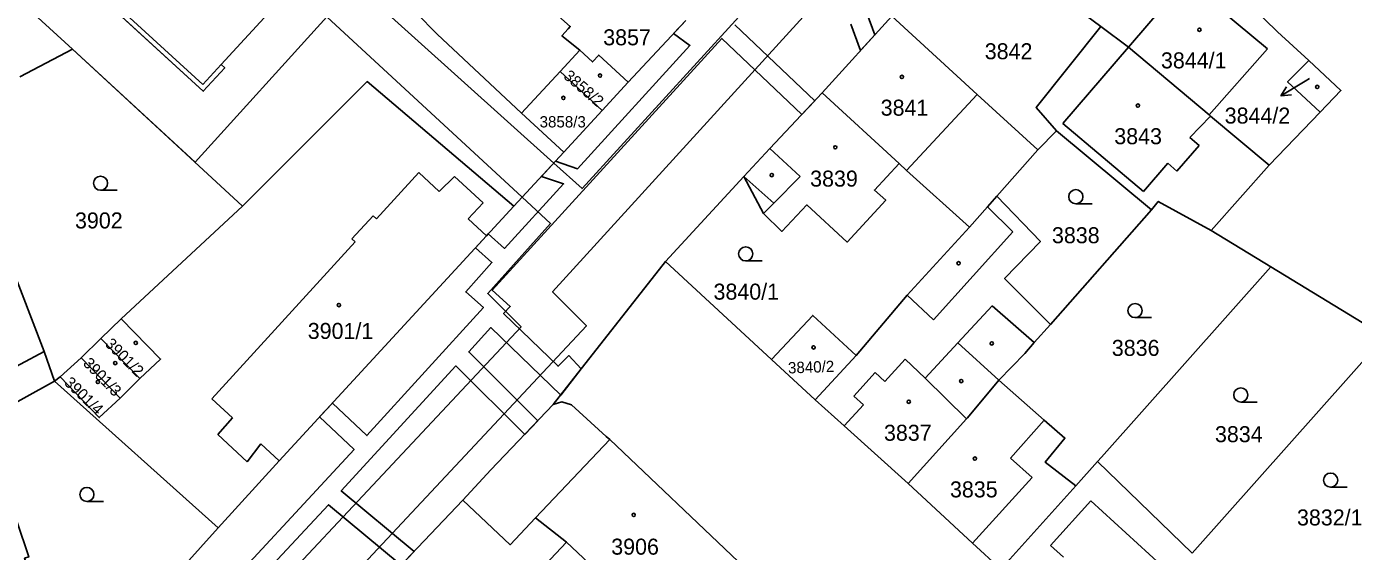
# Model space of a CAD drawing. Extents: x -756746 to -753363, y -1166406 to -1161727.
# Drawn here: x -756300.9 to -756160.2, y -1165463.3 to -1165407.6 of the extents above; entities that cross this region are included whole.
import ezdxf

# ---------------------------------------------------------------- set-up
doc = ezdxf.new("R2010")
doc.units = 0
for name, color, linetype in [('Hranice parcel', 7, 'Continuous'), ('Parcelní čísla', 7, 'Continuous'), ('Pop  PČ popisy', 7, 'Continuous'), ('Vnitřní kresba', 7, 'Continuous'), ('Věcná břemena k části', 7, 'Continuous'), ('Značky budov', 7, 'Continuous'), ('Značky kultur', 7, 'Continuous')]:
    doc.layers.add(name, color=color, linetype=linetype)

msp = doc.modelspace()

# ---------------------------------------------------------------- linework, layer by layer
at = {"layer": 'Hranice parcel'}
for p, q in [((-756231.02, -1165406.95), (-756237.11, -1165413.52)), ((-756209.16, -1165406.51), (-756216.53, -1165414.62)), ((-756184.06, -1165409.78), (-756186.97, -1165407.6)), ((-756244.34, -1165412.38), (-756242.26, -1165410.12)), ((-756248.44, -1165416.81), (-756244.34, -1165412.38)), ((-756244.34, -1165412.38), (-756239.87, -1165416.51)), ((-756237.11, -1165413.52), (-756239.87, -1165416.51)), ((-756208.38, -1165422.14), (-756216.53, -1165414.62)), ((-756299.08, -1165442.08), (-756308.79, -1165416.8)), ((-756248.44, -1165416.81), (-756243.96, -1165420.95)), ((-756239.87, -1165416.51), (-756243.96, -1165420.95)), ((-756163.72, -1165416.69), (-756169.14, -1165422.32)), ((-756191.7, -1165418.68), (-756193.68, -1165420.67)), ((-756181.61, -1165427.05), (-756191.7, -1165418.68)), ((-756243.96, -1165420.95), (-756249.26, -1165426.68)), ((-756193.68, -1165420.67), (-756198.03, -1165425.61)), ((-756169.14, -1165422.32), (-756175.29, -1165429.25)), ((-756224.84, -1165423.52), (-756233.16, -1165432.53)), ((-756278.02, -1165426.67), (-756290.9, -1165438.63)), ((-756181.61, -1165427.05), (-756192.33, -1165439.21)), ((-756175.29, -1165429.25), (-756168.96, -1165433.12)), ((-756233.16, -1165432.53), (-756245.07, -1165447.73)), ((-756221.91, -1165442.94), (-756233.16, -1165432.53)), ((-756168.96, -1165433.12), (-756156.87, -1165440.49)), ((-756290.9, -1165438.63), (-756293.05, -1165440.72)), ((-756293.05, -1165440.72), (-756295.15, -1165442.75)), ((-756293.05, -1165440.72), (-756288.91, -1165444.96)), ((-756156.87, -1165440.49), (-756177.31, -1165463.51)), ((-756330.38, -1165458.9), (-756299.08, -1165442.08)), ((-756299.08, -1165442.08), (-756297.96, -1165445.26)), ((-756295.15, -1165442.75), (-756297.38, -1165444.78)), ((-756295.15, -1165442.75), (-756291.02, -1165447.04)), ((-756217.29, -1165447.22), (-756221.91, -1165442.94)), ((-756212.94, -1165442.52), (-756217.29, -1165447.22)), ((-756297.38, -1165444.78), (-756297.96, -1165445.26)), ((-756288.91, -1165444.96), (-756291.02, -1165447.04)), ((-756297.96, -1165445.26), (-756280.63, -1165460.82)), ((-756187.33, -1165453.77), (-756189.65, -1165456.36)), ((-756177.31, -1165463.51), (-756187.33, -1165453.77)), ((-756189.65, -1165456.36), (-756197.59, -1165465.21)), ((-756267.54, -1165471.4), (-756254.65, -1165457.89))]:
    msp.add_line(p, q, dxfattribs=at)
for points in [[(-756292.36, -1165379.08), (-756296.34, -1165375.44), (-756296.26, -1165375.35), (-756297.16, -1165374.52), (-756297.24, -1165374.61), (-756301.27, -1165370.91), (-756314.26, -1165385.08), (-756282.2, -1165414.47), (-756279.92, -1165411.97), (-756280.28, -1165411.63), (-756269.92, -1165400.33), (-756269.58, -1165399.96), (-756287.15, -1165383.86), (-756288, -1165383.08), (-756289.42, -1165381.78)], [(-756257.78, -1165382.44), (-756266.83, -1165392.23), (-756263.32, -1165400.8), (-756261.62, -1165403.78), (-756259.62, -1165406.13), (-756257.39, -1165408.42), (-756248.44, -1165416.81)], [(-756184.06, -1165409.78), (-756178.02, -1165402.72), (-756193.18, -1165389.33)], [(-756245.17, -1165394.17), (-756246.94, -1165396), (-756251.09, -1165400.61), (-756243.26, -1165407.59), (-756243.48, -1165407.83), (-756244.15, -1165408.57), (-756242.26, -1165410.12)], [(-756186.97, -1165407.6), (-756191.71, -1165404.07), (-756200.13, -1165396.69)], [(-756172.28, -1165404.2), (-756168.24, -1165408.15), (-756164.94, -1165411.22)], [(-756193.68, -1165420.67), (-756200.1, -1165414.8), (-756209.16, -1165406.51)], [(-756191.7, -1165418.68), (-756193.84, -1165416.19), (-756186.97, -1165407.6)], [(-756278.02, -1165426.67), (-756296.07, -1165409.99), (-756301.64, -1165412.92)], [(-756169.14, -1165422.32), (-756175.34, -1165417.1), (-756175.49, -1165416.97), (-756184.06, -1165409.78)], [(-756242.26, -1165410.12), (-756240.92, -1165411.36), (-756240.24, -1165410.63), (-756237.11, -1165413.52)], [(-756163.72, -1165416.69), (-756167.18, -1165413.45), (-756164.94, -1165411.22)], [(-756164.94, -1165411.22), (-756161.52, -1165414.4), (-756163.72, -1165416.69)], [(-756278.02, -1165426.67), (-756264.8, -1165413.44), (-756249.26, -1165426.68)], [(-756216.53, -1165414.62), (-756222.08, -1165420.54), (-756224.84, -1165423.52)], [(-756224.84, -1165423.52), (-756222.76, -1165427.44), (-756220.81, -1165429.34), (-756218.16, -1165426.54), (-756213.9, -1165430.47), (-756209.8, -1165426.04), (-756211, -1165424.95), (-756208.38, -1165422.14)], [(-756200.93, -1165428.91), (-756207.59, -1165422.87), (-756208.38, -1165422.14)], [(-756280.63, -1165460.82), (-756274.13, -1165453.69), (-756252.16, -1165429.81), (-756249.26, -1165426.68)], [(-756198.03, -1165425.61), (-756199.01, -1165426.73), (-756200.93, -1165428.91)], [(-756192.33, -1165439.21), (-756196.5, -1165435.04), (-756197.2, -1165434.34), (-756193.39, -1165430.43), (-756198.03, -1165425.61)], [(-756175.29, -1165429.25), (-756180.9, -1165426.17), (-756181.61, -1165427.05)], [(-756200.93, -1165428.91), (-756207.53, -1165436.11), (-756212.94, -1165442.52)], [(-756168.96, -1165433.12), (-756186.93, -1165453.32), (-756187.33, -1165453.77)], [(-756290.9, -1165438.63), (-756286.73, -1165442.89), (-756288.91, -1165444.96)], [(-756221.91, -1165442.94), (-756217.55, -1165438.26), (-756212.94, -1165442.52)], [(-756192.33, -1165439.21), (-756194.05, -1165441.15), (-756195.04, -1165442.29), (-756197.81, -1165445.15)], [(-756291.02, -1165447.04), (-756293.22, -1165449.1), (-756297.38, -1165444.78)], [(-756197.81, -1165445.15), (-756201.13, -1165449.12), (-756201.25, -1165449.25), (-756207.43, -1165456.11)], [(-756189.65, -1165456.36), (-756192.9, -1165453.83), (-756190.79, -1165451.29), (-756193.01, -1165449.4), (-756197.81, -1165445.15)], [(-756297.96, -1165445.26), (-756325.31, -1165460.39), (-756325.06, -1165461.04), (-756328.99, -1165462.54)], [(-756254.65, -1165457.89), (-756251.7, -1165454.67), (-756245.07, -1165447.73)], [(-756245.07, -1165447.73), (-756244.17, -1165447.42), (-756243.12, -1165447.75), (-756239.44, -1165451.1), (-756239.07, -1165451.44), (-756225.44, -1165464.38)], [(-756207.43, -1165456.11), (-756214.22, -1165449.98), (-756217.29, -1165447.22)], [(-756313.27, -1165456.32), (-756319.84, -1165458.49), (-756314.73, -1165473.97), (-756309.24, -1165472.23), (-756308.93, -1165473.19), (-756304.71, -1165471.71), (-756305.02, -1165470.76), (-756299.52, -1165468.96), (-756301.14, -1165464.04), (-756300.71, -1165463.9), (-756301.96, -1165460.11), (-756302.39, -1165460.25), (-756304.05, -1165455.21), (-756309.72, -1165457.08), (-756310.25, -1165455.48), (-756313.22, -1165456.46), (-756313.27, -1165456.32)], [(-756197.59, -1165465.21), (-756200.6, -1165462.43), (-756207.43, -1165456.11)], [(-756254.65, -1165457.89), (-756249.64, -1165462.6), (-756246.95, -1165459.76), (-756243.66, -1165462.34), (-756233.01, -1165472.33), (-756225.44, -1165464.38)], [(-756280.63, -1165460.82), (-756308.17, -1165491.45), (-756318.74, -1165489.37)]]:
    msp.add_lwpolyline(points, dxfattribs=at)
at = {"layer": 'Pop  PČ popisy'}
for p, q in [((-756165.31, -1165413.4), (-756167.88, -1165414.95)), ((-756167.88, -1165414.95), (-756167.28, -1165414)), ((-756164.84, -1165413.11), (-756165.31, -1165413.4)), ((-756167.88, -1165414.95), (-756166.77, -1165414.86))]:
    msp.add_line(p, q, dxfattribs=at)
at = {"layer": 'Vnitřní kresba'}
for p, q in [((-756282.23, -1165413.76), (-756313.52, -1165385.06)), ((-756178.02, -1165402.72), (-756169.32, -1165409.97)), ((-756184.06, -1165409.78), (-756191, -1165417.9)), ((-756169.32, -1165409.97), (-756175.49, -1165416.97)), ((-756280.28, -1165411.63), (-756282.23, -1165413.76)), ((-756207.59, -1165422.87), (-756200.1, -1165414.8)), ((-756191, -1165417.9), (-756182.45, -1165425.1)), ((-756177.56, -1165419.39), (-756175.34, -1165417.1)), ((-756176.56, -1165420.24), (-756177.56, -1165419.39)), ((-756222.08, -1165420.54), (-756218.87, -1165423.52)), ((-756178.92, -1165422.94), (-756176.56, -1165420.24)), ((-756182.45, -1165425.1), (-756179.89, -1165422.11)), ((-756179.89, -1165422.11), (-756178.92, -1165422.94)), ((-756263.83, -1165428.02), (-756259.33, -1165423.09)), ((-756259.33, -1165423.09), (-756257.16, -1165425.12)), ((-756257.16, -1165425.12), (-756255.53, -1165423.52)), ((-756255.53, -1165423.52), (-756252.5, -1165426.3)), ((-756221.68, -1165426.34), (-756224.84, -1165423.52)), ((-756218.87, -1165423.52), (-756221.68, -1165426.34)), ((-756252.5, -1165426.3), (-756254.08, -1165428.01)), ((-756221.68, -1165426.34), (-756222.76, -1165427.44)), ((-756199.01, -1165426.73), (-756196.31, -1165429.39)), ((-756266.42, -1165430.15), (-756264.18, -1165427.7)), ((-756264.18, -1165427.7), (-756263.83, -1165428.02)), ((-756254.08, -1165428.01), (-756252.16, -1165429.81)), ((-756196.31, -1165429.39), (-756204.73, -1165438.74)), ((-756281.3, -1165447.13), (-756266.07, -1165430.46)), ((-756266.07, -1165430.46), (-756266.42, -1165430.15)), ((-756204.73, -1165438.74), (-756207.53, -1165436.11)), ((-756202.14, -1165441.18), (-756198.52, -1165437.24)), ((-756198.52, -1165437.24), (-756194.05, -1165441.15)), ((-756205.61, -1165444.91), (-756202.14, -1165441.18)), ((-756202.14, -1165441.18), (-756197.81, -1165445.15)), ((-756209.91, -1165445.27), (-756207.74, -1165442.91)), ((-756207.74, -1165442.91), (-756205.61, -1165444.91)), ((-756213.17, -1165446.82), (-756210.92, -1165444.34)), ((-756210.92, -1165444.34), (-756209.91, -1165445.27)), ((-756205.61, -1165444.91), (-756201.25, -1165449.25)), ((-756279.1, -1165449.14), (-756281.3, -1165447.13)), ((-756214.22, -1165449.98), (-756212.16, -1165447.74)), ((-756212.16, -1165447.74), (-756213.17, -1165446.82)), ((-756280.66, -1165450.89), (-756279.1, -1165449.14)), ((-756196.57, -1165453.41), (-756193.01, -1165449.4)), ((-756277.55, -1165453.82), (-756280.66, -1165450.89)), ((-756276.09, -1165451.9), (-756277.55, -1165453.82)), ((-756274.13, -1165453.69), (-756276.09, -1165451.9)), ((-756246.95, -1165459.76), (-756239.07, -1165451.44)), ((-756194.26, -1165455.46), (-756196.57, -1165453.41)), ((-756200.6, -1165462.43), (-756194.26, -1165455.46)), ((-756192.31, -1165462.67), (-756188.04, -1165457.93)), ((-756188.04, -1165457.93), (-756179.39, -1165465.86)), ((-756259.47, -1165479.05), (-756243.66, -1165462.34)), ((-756190.94, -1165463.92), (-756192.31, -1165462.67))]:
    msp.add_line(p, q, dxfattribs=at)
at = {"layer": 'Věcná břemena k části'}
for points in [[(-756305.02, -1165260.06), (-756191.74, -1165364.4), (-756189.13, -1165366.81), (-756242.01, -1165424.8), (-756245.01, -1165422.09), (-756269.58, -1165399.96), (-756269.92, -1165400.33), (-756280.28, -1165411.63), (-756279.92, -1165411.97), (-756282.2, -1165414.47), (-756302.71, -1165395.67)], [(-756283.28, -1165483.99), (-756241.55, -1165439.37), (-756245.14, -1165435.75), (-756182.1, -1165366.51), (-756188.27, -1165360.79), (-756219.8, -1165331.57), (-756213.39, -1165324.28), (-756217.07, -1165320.9)], [(-756306.66, -1165400.3), (-756296.07, -1165409.99), (-756283.07, -1165422.01), (-756269.1, -1165406.58), (-756248.37, -1165425.72), (-756245.36, -1165428.51), (-756252.02, -1165435.92), (-756248.49, -1165439.47), (-756289.96, -1165483.78)], [(-756231.02, -1165406.95), (-756232.3, -1165408.33), (-756230.58, -1165409.61), (-756242.49, -1165422.69), (-756244.84, -1165421.9), (-756246.33, -1165423.51), (-756243.97, -1165424.3), (-756250.23, -1165431.15), (-756251.98, -1165429.61), (-756252.16, -1165429.81), (-756253.33, -1165431.09), (-756251.57, -1165432.64), (-756254.36, -1165435.76), (-756252.47, -1165437.44), (-756264.83, -1165451.02), (-756268.5, -1165447.57), (-756269.85, -1165449.04), (-756266.19, -1165452.49), (-756299.07, -1165488.02)], [(-756213.52, -1165407.33), (-756212.47, -1165410.15), (-756210.95, -1165408.48), (-756211.82, -1165406.19)], [(-756280.24, -1165470.49), (-756268.91, -1165458.37), (-756261.2, -1165464.76), (-756259.82, -1165463.31), (-756267.55, -1165456.9), (-756255.39, -1165443.62), (-756248.09, -1165450.89), (-756246.71, -1165449.45), (-756254.04, -1165442.14), (-756251.68, -1165439.55), (-756244.28, -1165446.72), (-756242.11, -1165443.95), (-756243.43, -1165442.53), (-756244.56, -1165443.66), (-756250.33, -1165438.07), (-756249.63, -1165437.3), (-756251.54, -1165435.6), (-756227.19, -1165408.85), (-756218.69, -1165416.93), (-756217.32, -1165415.47), (-756225.81, -1165407.4)]]:
    msp.add_lwpolyline(points, dxfattribs=at)
at = {"layer": 'Značky budov'}
for centre in [(-756176.53, -1165407.94), (-756240.11, -1165412.81), (-756208.08, -1165412.95), (-756164.03, -1165414), (-756244, -1165415.18), (-756183.06, -1165415.99), (-756215.15, -1165420.42), (-756221.9, -1165423.37), (-756202.08, -1165432.72), (-756267.81, -1165437.16), (-756289.36, -1165441.18), (-756217.45, -1165441.66), (-756198.55, -1165441.24), (-756291.53, -1165443.33), (-756293.37, -1165445.32), (-756201.8, -1165445.24), (-756207.36, -1165447.43), (-756200.34, -1165453.46), (-756236.54, -1165459.44)]:
    msp.add_circle(centre, 0.175, dxfattribs=at)
at = {"layer": 'Značky kultur'}
for p, q in [((-756293.09, -1165424.98), (-756291.34, -1165424.98)), ((-756189.64, -1165426.41), (-756187.89, -1165426.41)), ((-756224.66, -1165432.48), (-756222.91, -1165432.48)), ((-756183.36, -1165438.5), (-756181.61, -1165438.5)), ((-756172.14, -1165447.46), (-756170.39, -1165447.46)), ((-756162.61, -1165456.5), (-756160.86, -1165456.5)), ((-756294.54, -1165458.02), (-756292.79, -1165458.02))]:
    msp.add_line(p, q, dxfattribs=at)
for centre in [(-756293.09, -1165424.23), (-756189.64, -1165425.66), (-756224.66, -1165431.73), (-756183.36, -1165437.75), (-756172.14, -1165446.71), (-756162.61, -1165455.75), (-756294.54, -1165457.27)]:
    msp.add_circle(centre, 0.75, dxfattribs=at)

# ---------------------------------------------------------------- texts
at = {"layer": 'Parcelní čísla'}
for s, height, p in [('3857', 1.7, (-756239.77, -1165409.59)), ('3842', 1.7, (-756199.3, -1165411.07)), ('3844/1', 1.7, (-756180.61, -1165412.04)), ('3841', 1.7, (-756210.34, -1165417.06)), ('3844/2', 1.7, (-756173.85, -1165417.9)), ('3858/3', 1.2, (-756246.52, -1165418.31)), ('3843', 1.7, (-756185.56, -1165420.09)), ('3839', 1.7, (-756217.82, -1165424.59)), ('3902', 1.7, (-756295.8, -1165429.03)), ('3838', 1.7, (-756192.17, -1165430.6)), ('3840/1', 1.7, (-756228.07, -1165436.59)), ('3901/1', 1.7, (-756271.11, -1165440.76)), ('3836', 1.7, (-756185.82, -1165442.56)), ('3837', 1.7, (-756209.99, -1165451.57)), ('3834', 1.7, (-756174.88, -1165451.72)), ('3835', 1.7, (-756202.99, -1165457.58)), ('3832/1', 1.7, (-756166.18, -1165460.56)), ('3906', 1.7, (-756238.92, -1165463.66))]:
    msp.add_text(s, height=height, dxfattribs=at).set_placement(p)
for s, rotation, p in [('3858/2', 319, (-756244.07, -1165412.99)), ('3901/2', 315, (-756292.7, -1165441.38)), ('3901/3', 314, (-756295.03, -1165443.43)), ('3840/2', 2, (-756220.15, -1165444.43)), ('3901/4', 316, (-756297.03, -1165445.51))]:
    msp.add_text(s, height=1.2, rotation=rotation, dxfattribs=at).set_placement(p)

doc.saveas('drawing.dxf')
